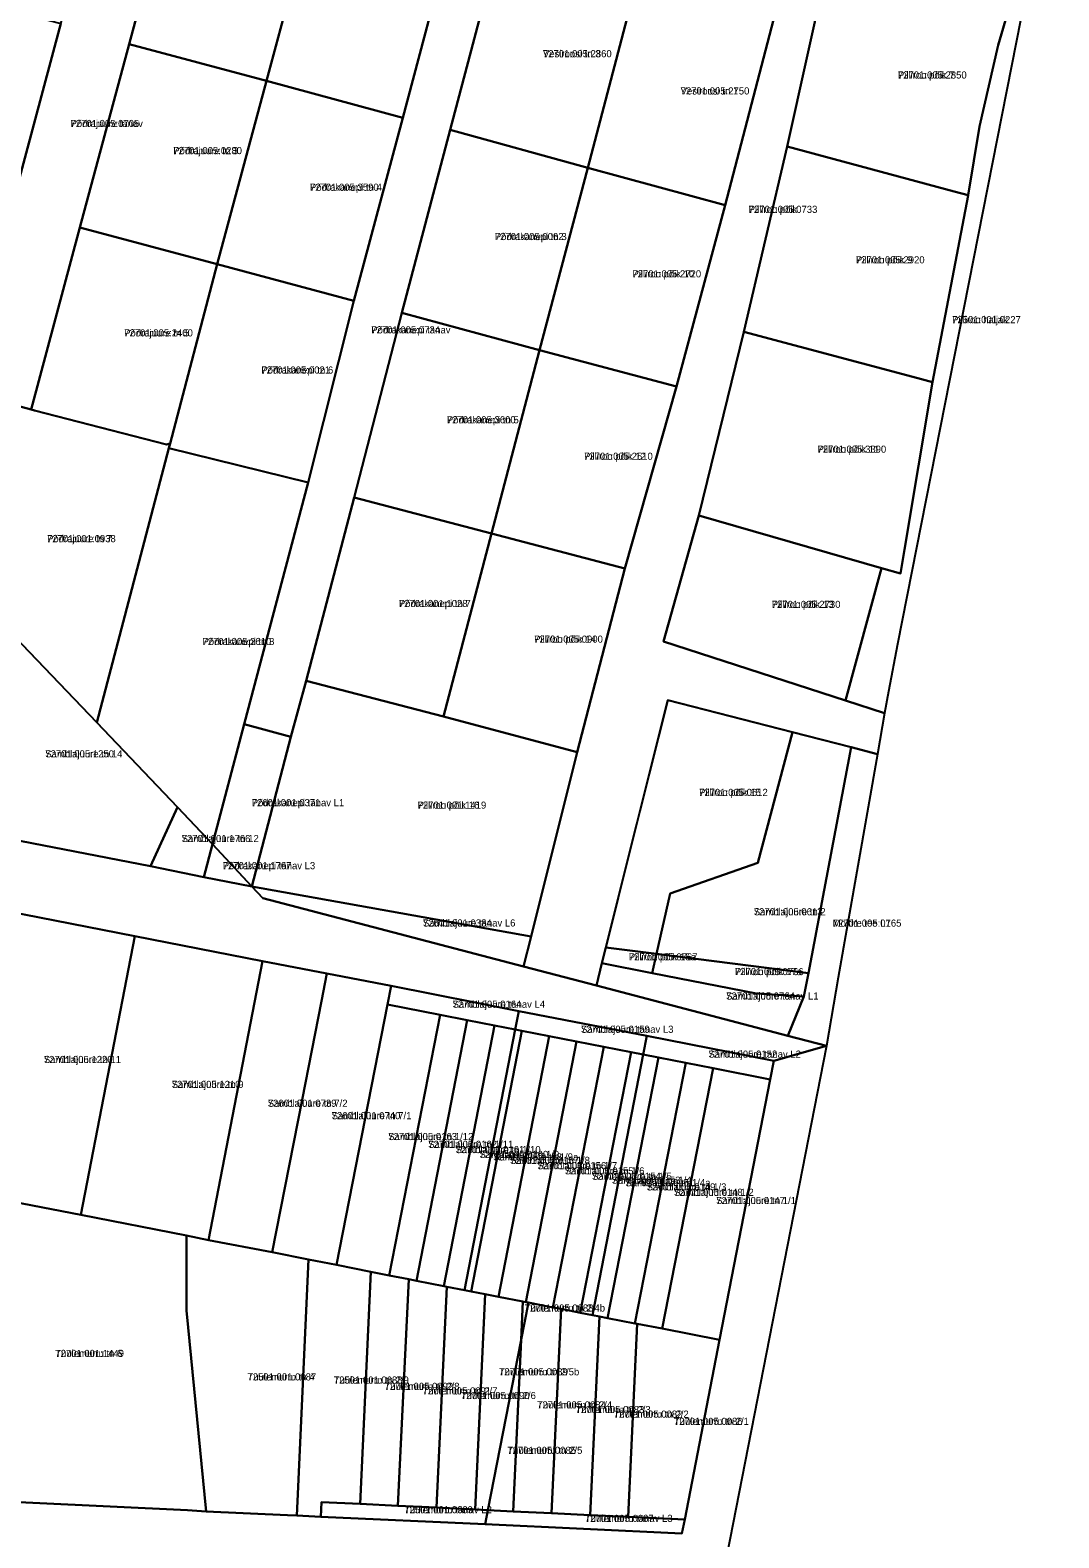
# Model space of a CAD drawing. Extents: x 504287 to 537970, y 6539941 to 6586214.
# Drawn here: x 534676.1 to 534893.2, y 6580329.4 to 6580647.5 of the extents above; entities that cross this region are included whole.
import ezdxf

# ---------------------------------------------------------------- set-up
doc = ezdxf.new("R2010")
doc.units = 0
for name, color, linetype in [('L_AADRESS', 7, 'Continuous'), ('PIIR', 7, 'Continuous'), ('TUNNUS', 7, 'Continuous')]:
    doc.layers.add(name, color=color, linetype=linetype)

msp = doc.modelspace()

# ---------------------------------------------------------------- linework, layer by layer
at = {"layer": 'PIIR'}
for points in [[(534886.11, 6580692.2), (534893.17, 6580690.57), (534859.1, 6580517.94), (534857.21, 6580507.92), (534856.36, 6580503.37), (534848.12, 6580506.04), (534855.73, 6580533.98), (534859.75, 6580532.82), (534860.6, 6580537.9), (534866.53, 6580573.21), (534874.01, 6580612.57), (534874.03, 6580612.66), (534876.46, 6580627.14), (534880.39, 6580644.3), (534882.62, 6580651.98), (534878.8, 6580652.94), (534882.29, 6580666.26), (534879.87, 6580667.53)], [(534662.1, 6580571.25), (534667.23, 6580590.89), (534668.93, 6580598.07), (534682.58, 6580648.89), (534694.08, 6580687.18), (534707.11, 6580682.2), (534696.98, 6580644.55), (534686.58, 6580605.84), (534676.32, 6580567.41)], [(534707.11, 6580682.2), (534736.29, 6580675.22), (534726, 6580636.79), (534696.98, 6580644.55)], [(534764.94, 6580667.45), (534754.73, 6580628.97), (534726, 6580636.79), (534736.29, 6580675.22)], [(534721.26, 6580501.03), (534734.78, 6580552), (534744.39, 6580590.38), (534754.73, 6580628.97), (534764.94, 6580667.45), (534774.89, 6580665.09), (534764.7, 6580626.44), (534754.55, 6580587.85), (534744.46, 6580548.9), (534734.32, 6580510.2), (534731.1, 6580498.4)], [(534803.92, 6580657.1), (534793.75, 6580618.43), (534764.7, 6580626.44), (534774.89, 6580665.09), (534782.03, 6580663.12)], [(534844.42, 6580661.66), (534878.8, 6580652.94), (534882.62, 6580651.98), (534880.39, 6580644.3), (534876.46, 6580627.14), (534874.03, 6580612.66), (534871.06, 6580613.46), (534835.83, 6580622.92)], [(534682.58, 6580648.89), (534668.93, 6580598.07), (534640.32, 6580607.33), (534653.54, 6580656.41)], [(534803.92, 6580657.1), (534832.98, 6580649.65), (534822.74, 6580610.58), (534793.75, 6580618.43)], [(534726, 6580636.79), (534715.55, 6580598.09), (534686.58, 6580605.84), (534696.98, 6580644.55)], [(534726, 6580636.79), (534754.73, 6580628.97), (534744.39, 6580590.38), (534715.55, 6580598.09)], [(534793.75, 6580618.43), (534783.61, 6580579.96), (534754.55, 6580587.85), (534764.7, 6580626.44)], [(534835.83, 6580622.92), (534871.06, 6580613.46), (534874.03, 6580612.66), (534874.01, 6580612.57), (534866.53, 6580573.21), (534863.43, 6580574.04), (534826.66, 6580583.82)], [(534793.75, 6580618.43), (534822.74, 6580610.58), (534812.49, 6580572.26), (534783.61, 6580579.96)], [(534715.55, 6580598.09), (534705.62, 6580560.23), (534704.88, 6580560.05), (534676.98, 6580567.25), (534676.32, 6580567.41), (534686.58, 6580605.84)], [(534705.62, 6580560.23), (534715.55, 6580598.09), (534744.39, 6580590.38), (534734.78, 6580552), (534705.37, 6580559.26)], [(534754.55, 6580587.85), (534783.61, 6580579.96), (534773.48, 6580541.29), (534744.46, 6580548.9)], [(534826.66, 6580583.82), (534863.43, 6580574.04), (534866.53, 6580573.21), (534860.6, 6580537.9), (534859.75, 6580532.82), (534855.73, 6580533.98), (534817.22, 6580545.1)], [(534812.49, 6580572.26), (534801.58, 6580533.92), (534773.48, 6580541.29), (534783.61, 6580579.96)], [(534653.71, 6580539.48), (534662.1, 6580571.25), (534676.32, 6580567.41), (534676.98, 6580567.25), (534704.88, 6580560.05), (534705.62, 6580560.23), (534705.37, 6580559.26), (534690.14, 6580501.41), (534669.55, 6580522.87)], [(534734.78, 6580552), (534721.26, 6580501.03), (534714.59, 6580475.74), (534707.21, 6580483.5), (534690.14, 6580501.41), (534705.37, 6580559.26)], [(534734.32, 6580510.2), (534744.46, 6580548.9), (534773.48, 6580541.29), (534763.32, 6580502.63)], [(534817.22, 6580545.1), (534855.73, 6580533.98), (534848.12, 6580506.04), (534809.73, 6580518.48)], [(534773.48, 6580541.29), (534801.58, 6580533.92), (534791.49, 6580495.13), (534763.32, 6580502.63)], [(534669.55, 6580522.87), (534690.14, 6580501.41), (534707.21, 6580483.5), (534701.52, 6580471.06), (534651.35, 6580480.76)], [(534781.82, 6580456.23), (534722.9, 6580466.8), (534731.1, 6580498.4), (534734.32, 6580510.2), (534763.32, 6580502.63), (534791.49, 6580495.13)], [(534810.63, 6580506.08), (534836.93, 6580499.34), (534829.68, 6580471.79), (534811.17, 6580465.28), (534808.29, 6580452.58), (534797.57, 6580453.91)], [(534714.59, 6580475.74), (534721.26, 6580501.03), (534731.1, 6580498.4), (534722.9, 6580466.8)], [(534836.93, 6580499.34), (534849.31, 6580496.17), (534840.31, 6580448.48), (534808.29, 6580452.58), (534811.17, 6580465.28), (534829.68, 6580471.79)], [(534836.01, 6580435.28), (534839.39, 6580443.6), (534840.31, 6580448.48), (534849.31, 6580496.17), (534854.89, 6580494.74), (534846.6, 6580447.6), (534844.11, 6580433.15)], [(534701.52, 6580471.06), (534707.21, 6580483.5), (534714.59, 6580475.74), (534712.71, 6580468.78)], [(534712.71, 6580468.78), (534714.59, 6580475.74), (534722.9, 6580466.8)], [(534725.17, 6580464.33), (534722.9, 6580466.8), (534781.82, 6580456.23), (534780.17, 6580449.9)], [(534671.21, 6580461.6), (534698.2, 6580456.32), (534686.81, 6580397.52), (534659.77, 6580402.71)], [(534698.2, 6580456.32), (534725.13, 6580451.05), (534713.74, 6580392.16), (534709.11, 6580393.17), (534686.81, 6580397.52)], [(534797.57, 6580453.91), (534808.29, 6580452.58), (534807.36, 6580448.48), (534796.71, 6580450.59)], [(534713.74, 6580392.16), (534725.13, 6580451.05), (534738.72, 6580448.41), (534737.55, 6580442.63), (534733.48, 6580421.78), (534727.19, 6580389.61)], [(534795.59, 6580445.87), (534796.71, 6580450.59), (534807.36, 6580448.48), (534829.39, 6580444.24), (534839.39, 6580443.6), (534836.01, 6580435.28)], [(534807.36, 6580448.48), (534808.29, 6580452.58), (534840.31, 6580448.48), (534839.39, 6580443.6), (534829.39, 6580444.24)], [(534737.55, 6580442.63), (534738.72, 6580448.41), (534752.24, 6580445.83), (534751.47, 6580441.86), (534740.75, 6580386.95), (534734.81, 6580388.12), (534727.19, 6580389.61), (534733.48, 6580421.78)], [(534752.24, 6580445.83), (534779.23, 6580440.52), (534778.46, 6580436.6), (534774.1, 6580437.45), (534768.34, 6580438.57), (534762.58, 6580439.7), (534751.47, 6580441.86)], [(534751.47, 6580441.86), (534762.58, 6580439.7), (534751.85, 6580384.73), (534747.99, 6580385.46), (534740.75, 6580386.95)], [(534762.58, 6580439.7), (534768.34, 6580438.57), (534757.61, 6580383.61), (534755.97, 6580383.93), (534751.85, 6580384.73)], [(534768.34, 6580438.57), (534774.1, 6580437.45), (534763.37, 6580382.48), (534757.61, 6580383.61)], [(534779.23, 6580440.52), (534806.22, 6580435.25), (534805.45, 6580431.33), (534802.91, 6580431.83), (534797.15, 6580432.95), (534791.38, 6580434.07), (534785.62, 6580435.2), (534779.86, 6580436.32), (534778.46, 6580436.6)], [(534774.1, 6580437.45), (534778.46, 6580436.6), (534767.74, 6580381.63), (534764.05, 6580382.35), (534763.37, 6580382.48)], [(534778.46, 6580436.6), (534779.86, 6580436.32), (534769.13, 6580381.36), (534767.74, 6580381.63)], [(534779.86, 6580436.32), (534785.62, 6580435.2), (534774.9, 6580380.23), (534772.14, 6580380.77), (534769.13, 6580381.36)], [(534785.62, 6580435.2), (534791.38, 6580434.07), (534780.66, 6580379.11), (534780.07, 6580379.23), (534774.9, 6580380.23)], [(534806.22, 6580435.25), (534833.02, 6580430.02), (534832.26, 6580426.1), (534820.19, 6580428.45), (534814.43, 6580429.58), (534808.67, 6580430.7), (534805.45, 6580431.33)], [(534791.38, 6580434.07), (534797.15, 6580432.95), (534786.42, 6580377.99), (534781.23, 6580379), (534780.66, 6580379.11)], [(534797.15, 6580432.95), (534802.91, 6580431.83), (534792.18, 6580376.87), (534788.16, 6580377.65), (534786.42, 6580377.99)], [(534802.91, 6580431.83), (534805.45, 6580431.33), (534794.73, 6580376.37), (534792.18, 6580376.87)], [(534805.45, 6580431.33), (534808.67, 6580430.7), (534797.94, 6580375.74), (534796.24, 6580376.07), (534794.73, 6580376.37)], [(534808.67, 6580430.7), (534814.43, 6580429.58), (534803.7, 6580374.62), (534797.94, 6580375.74)], [(534814.43, 6580429.58), (534820.19, 6580428.45), (534809.47, 6580373.5), (534804.18, 6580374.53), (534803.7, 6580374.62)], [(534820.19, 6580428.45), (534832.26, 6580426.1), (534821.58, 6580371.13), (534809.47, 6580373.5)], [(534656.68, 6580385.25), (534659.26, 6580402.82), (534659.77, 6580402.71), (534686.81, 6580397.52), (534709.11, 6580393.17), (534709.08, 6580377.36), (534713.21, 6580334.93), (534709.29, 6580335.17), (534676.65, 6580336.72), (534649.57, 6580338.02), (534649.97, 6580340.73)], [(534709.08, 6580377.36), (534709.11, 6580393.17), (534713.74, 6580392.16), (534727.19, 6580389.61), (534734.81, 6580388.12), (534732.49, 6580337.1), (534732.35, 6580334.06), (534730.37, 6580334.16), (534713.21, 6580334.93)], [(534734.81, 6580388.12), (534740.75, 6580386.95), (534747.99, 6580385.46), (534745.74, 6580336.51), (534737.58, 6580336.88), (534737.43, 6580333.83), (534732.35, 6580334.06), (534732.49, 6580337.1)], [(534755.97, 6580383.93), (534753.69, 6580336.1), (534745.74, 6580336.51), (534747.99, 6580385.46), (534751.85, 6580384.73)], [(534764.05, 6580382.35), (534761.83, 6580335.75), (534753.69, 6580336.1), (534755.97, 6580383.93), (534757.61, 6580383.61), (534763.37, 6580382.48)], [(534767.74, 6580381.63), (534769.13, 6580381.36), (534772.14, 6580380.77), (534769.97, 6580335.36), (534761.83, 6580335.75), (534764.05, 6580382.35)], [(534780.07, 6580379.23), (534779.69, 6580371.12), (534772.7, 6580335.17), (534769.97, 6580335.36), (534772.14, 6580380.77), (534774.9, 6580380.23)], [(534788.16, 6580377.65), (534786.13, 6580334.56), (534777.99, 6580334.95), (534779.69, 6580371.12), (534781.23, 6580379), (534786.42, 6580377.99)], [(534781.23, 6580379), (534779.69, 6580371.12), (534780.07, 6580379.23), (534780.66, 6580379.11)], [(534794.73, 6580376.37), (534796.24, 6580376.07), (534794.27, 6580334.18), (534786.13, 6580334.56), (534788.16, 6580377.65), (534792.18, 6580376.87)], [(534804.18, 6580374.53), (534802.27, 6580333.81), (534794.27, 6580334.18), (534796.24, 6580376.07), (534797.94, 6580375.74), (534803.7, 6580374.62)], [(534821.58, 6580371.13), (534814.22, 6580333.25), (534802.27, 6580333.81), (534804.18, 6580374.53), (534809.47, 6580373.5)], [(534777.99, 6580334.95), (534772.7, 6580335.17), (534779.69, 6580371.12)], [(534772.1, 6580332.22), (534737.43, 6580333.83), (534737.58, 6580336.88), (534745.74, 6580336.51), (534753.69, 6580336.1), (534761.83, 6580335.75), (534769.97, 6580335.36), (534772.7, 6580335.17)], [(534772.7, 6580335.17), (534777.99, 6580334.95), (534786.13, 6580334.56), (534794.27, 6580334.18), (534802.27, 6580333.81), (534814.22, 6580333.25), (534813.62, 6580330.27), (534772.1, 6580332.22)]]:
    msp.add_lwpolyline(points, close=True, dxfattribs=at)
for points in [[(534844.42, 6580661.66), (534835.83, 6580622.92), (534826.66, 6580583.82), (534817.22, 6580545.1), (534809.73, 6580518.48), (534848.12, 6580506.04), (534856.36, 6580503.37), (534854.89, 6580494.74), (534849.31, 6580496.17), (534836.93, 6580499.34), (534810.63, 6580506.08), (534802.81, 6580474.85), (534797.57, 6580453.91), (534796.71, 6580450.59), (534795.59, 6580445.87), (534780.17, 6580449.9), (534781.82, 6580456.23), (534791.49, 6580495.13), (534801.58, 6580533.92), (534812.49, 6580572.26), (534822.74, 6580610.58), (534832.98, 6580649.65)], [(534651.35, 6580480.76), (534701.52, 6580471.06), (534712.71, 6580468.78), (534722.9, 6580466.8), (534725.17, 6580464.33), (534780.17, 6580449.9), (534795.59, 6580445.87), (534836.01, 6580435.28), (534844.11, 6580433.15), (534833.02, 6580430.02), (534806.22, 6580435.25), (534779.23, 6580440.52), (534752.24, 6580445.83), (534738.72, 6580448.41), (534725.13, 6580451.05), (534698.2, 6580456.32), (534671.21, 6580461.6)], [(534412.43, 6580393.95), (534452.27, 6580376.73), (534492.18, 6580359.49), (534505.89, 6580353.56), (534521.45, 6580346.84), (534536.1, 6580343.33), (534593.73, 6580340.63), (534624.77, 6580339.16), (534649.57, 6580338.02), (534676.65, 6580336.72), (534709.29, 6580335.17), (534713.21, 6580334.93), (534730.37, 6580334.16), (534732.35, 6580334.06), (534737.43, 6580333.83), (534772.1, 6580332.22), (534813.62, 6580330.27), (534814.22, 6580333.25), (534821.58, 6580371.13), (534832.26, 6580426.1), (534833.02, 6580430.02), (534844.11, 6580433.15), (534795.81, 6580186.26)]]:
    msp.add_lwpolyline(points, dxfattribs=at)

# ---------------------------------------------------------------- texts
at = {"layer": 'L_AADRESS'}
for s, p in [('Vesiroosi tn 3', (534784.31, 6580641.76)), ('Pilliroo põik 7', (534859.22, 6580637.27)), ('Vesiroosi tn 1', (534813.36, 6580633.9)), ('Põdrajuure tänav', (534684.61, 6580627.04)), ('Põdrajuure tn 3', (534706.29, 6580621.31)), ('Põdrakanepi tn 4', (534735.14, 6580613.58)), ('Pilliroo põik', (534827.71, 6580608.92)), ('Põdrakanepi tn 3', (534774.15, 6580603.18)), ('Pilliroo põik 10', (534803.18, 6580595.31)), ('Pilliroo põik 9', (534850.34, 6580598.27)), ('Põdrajuure tn 5', (534695.93, 6580582.85)), ('Põdrakanepi tänav', (534748.07, 6580583.49)), ('Pilliroo haljak', (534870.64, 6580585.65)), ('Põdrakanepi tn 6', (534724.88, 6580575.02)), ('Põdrakanepi tn 5', (534764.04, 6580564.52)), ('Pilliroo põik 11', (534842.24, 6580558.32)), ('Pilliroo põik 12', (534792.98, 6580556.82)), ('Põdrajuure tn 7', (534679.66, 6580539.44)), ('Põdrakanepi tn 7', (534753.9, 6580525.76)), ('Pilliroo põik 13', (534832.58, 6580525.57)), ('Põdrakanepi tn 8', (534712.46, 6580517.74)), ('Pilliroo põik 14', (534782.45, 6580518.24)), ('Samblajuure tn 14', (534679.28, 6580494.04)), ('Pilliroo põik 15', (534817.25, 6580485.9)), ('Põdrakanepi tänav L1', (534722.85, 6580483.73)), ('Pilliroo põik 16', (534757.84, 6580483.21)), ('Samblajuure tn 12', (534708.06, 6580476.17)), ('Põdrakanepi tänav L3', (534716.73, 6580470.44)), ('Samblajuure tn 2', (534828.8, 6580460.72)), ('Samblajuure tänav L6', (534758.98, 6580458.35)), ('Möldre tee L1', (534845.45, 6580458.32)), ('Pilliroo põik 15a', (534802.42, 6580451.2)), ('Pilliroo põik 17a', (534824.81, 6580448.09)), ('Samblajuure tänav L1', (534822.96, 6580442.94)), ('Samblajuure tänav L4', (534765.24, 6580441.21)), ('Samblajuure tänav L3', (534792.33, 6580435.92)), ('Samblajuure tänav L2', (534819.23, 6580430.68)), ('Samblajuure tn 11', (534678.99, 6580429.55)), ('Samblajuure tn 9', (534705.97, 6580424.29)), ('Samblajuure tn 7/2', (534726.23, 6580420.31)), ('Samblajuure tn 7/1', (534739.71, 6580417.69)), ('Samblajuure tn 1/12', (534751.66, 6580413.29)), ('Samblajuure tn 1/11', (534760.1, 6580411.65)), ('Samblajuure tn 1/10', (534765.86, 6580410.53)), ('Samblajuure tn 1/9', (534770.91, 6580409.52)), ('Samblajuure tn 1/9a', (534773.8, 6580408.99)), ('Samblajuure tn 1/8', (534777.38, 6580408.26)), ('Samblajuure tn 1/7', (534783.14, 6580407.15)), ('Samblajuure tn 1/6', (534788.9, 6580406.05)), ('Samblajuure tn 1/5', (534794.66, 6580404.91)), ('Samblajuure tn 1/4', (534798.82, 6580404.08)), ('Samblajuure tn 1/4a', (534801.7, 6580403.55)), ('Samblajuure tn 1/3', (534806.18, 6580402.66)), ('Samblajuure tn 1/2', (534811.95, 6580401.52)), ('Samblajuure tn 1/1', (534820.86, 6580399.79)), ('Tuulemurru tn 2/4b', (534780.46, 6580377.11)), ('Tuulemurru tn 6', (534681.39, 6580367.53)), ('Tuulemurru tn 2/5b', (534775.02, 6580363.65)), ('Tuulemurru tn 4', (534721.95, 6580362.57)), ('Tuulemurru tn 2/9', (534740.17, 6580361.91)), ('Tuulemurru tn 2/8', (534750.86, 6580360.58)), ('Tuulemurru tn 2/7', (534758.87, 6580359.62)), ('Tuulemurru tn 2/6', (534766.98, 6580358.64)), ('Tuulemurru tn 2/4', (534783.07, 6580356.67)), ('Tuulemurru tn 2/3', (534791.19, 6580355.69)), ('Tuulemurru tn 2/2', (534799.23, 6580354.72)), ('Tuulemurru tn 2/1', (534811.93, 6580353.19)), ('Tuulemurru tn 2/5', (534776.79, 6580347.08)), ('Tuulemurru tänav L2', (534755.02, 6580334.55)), ('Tuulemurru tänav L3', (534793.16, 6580332.72))]:
    msp.add_text(s, height=1.5, dxfattribs=at).set_placement(p)
at = {"layer": 'TUNNUS'}
for s, p in [('72701:005:2860', (534784.31, 6580641.76)), ('72701:005:2850', (534859.22, 6580637.27)), ('72701:005:2750', (534813.36, 6580633.9)), ('72701:005:0705', (534684.61, 6580627.04)), ('72701:005:0280', (534706.29, 6580621.31)), ('72701:005:3590', (534735.14, 6580613.58)), ('72701:005:0733', (534827.71, 6580608.92)), ('72701:005:0062', (534774.15, 6580603.18)), ('72701:005:2720', (534803.18, 6580595.31)), ('72701:005:2920', (534850.34, 6580598.27)), ('72701:005:2400', (534695.93, 6580582.85)), ('72701:005:0734', (534748.07, 6580583.49)), ('72501:001:0227', (534870.64, 6580585.65)), ('72701:005:0021', (534724.88, 6580575.02)), ('72701:005:3600', (534764.04, 6580564.52)), ('72701:005:3390', (534842.24, 6580558.32)), ('72701:005:2510', (534792.98, 6580556.82)), ('72701:001:0938', (534679.66, 6580539.44)), ('72701:001:1028', (534753.9, 6580525.76)), ('72701:005:2730', (534832.58, 6580525.57)), ('72701:005:2610', (534712.46, 6580517.74)), ('72701:005:0900', (534782.45, 6580518.24)), ('72701:005:1250', (534679.28, 6580494.04)), ('72701:005:0612', (534817.25, 6580485.9)), ('72601:001:0371', (534722.85, 6580483.73)), ('72701:001:1419', (534757.84, 6580483.21)), ('72701:001:1766', (534708.06, 6580476.17)), ('72701:001:1767', (534716.73, 6580470.44)), ('72701:005:0613', (534828.8, 6580460.72)), ('72601:001:0384', (534758.98, 6580458.35)), ('72701:005:0765', (534845.45, 6580458.32)), ('72701:005:0767', (534802.42, 6580451.2)), ('72701:005:0766', (534824.81, 6580448.09)), ('72701:005:0764', (534822.96, 6580442.94)), ('72701:005:0164', (534765.24, 6580441.21)), ('72701:005:0159', (534792.33, 6580435.92)), ('72701:005:0152', (534819.23, 6580430.68)), ('72701:005:1220', (534678.99, 6580429.55)), ('72701:005:1210', (534705.97, 6580424.29)), ('72601:001:0739', (534726.23, 6580420.31)), ('72601:001:0740', (534739.71, 6580417.69)), ('72701:005:0163', (534751.66, 6580413.29)), ('72701:005:0162', (534760.1, 6580411.65)), ('72701:005:0161', (534765.86, 6580410.53)), ('72701:005:0160', (534770.91, 6580409.52)), ('72701:005:0158', (534773.8, 6580408.99)), ('72701:005:0157', (534777.38, 6580408.26)), ('72701:005:0156', (534783.14, 6580407.15)), ('72701:005:0155', (534788.9, 6580406.05)), ('72701:005:0154', (534794.66, 6580404.91)), ('72701:005:0153', (534798.82, 6580404.08)), ('72701:005:0151', (534801.7, 6580403.55)), ('72701:005:0149', (534806.18, 6580402.66)), ('72701:005:0148', (534811.95, 6580401.52)), ('72701:005:0147', (534820.86, 6580399.79)), ('72701:005:0088', (534780.46, 6580377.11)), ('72701:001:1449', (534681.39, 6580367.53)), ('72701:005:0089', (534775.02, 6580363.65)), ('72501:001:0687', (534721.95, 6580362.57)), ('72501:001:0688', (534740.17, 6580361.91)), ('72701:005:0092', (534750.86, 6580360.58)), ('72701:005:0091', (534758.87, 6580359.62)), ('72701:005:0090', (534766.98, 6580358.64)), ('72701:005:0084', (534783.07, 6580356.67)), ('72701:005:0083', (534791.19, 6580355.69)), ('72701:005:0082', (534799.23, 6580354.72)), ('72701:005:0086', (534811.93, 6580353.19)), ('72701:005:0085', (534776.79, 6580347.08)), ('72501:001:0689', (534755.02, 6580334.55)), ('72701:005:0087', (534793.16, 6580332.72))]:
    msp.add_text(s, height=1.5, dxfattribs=at).set_placement(p)

doc.saveas('drawing.dxf')
